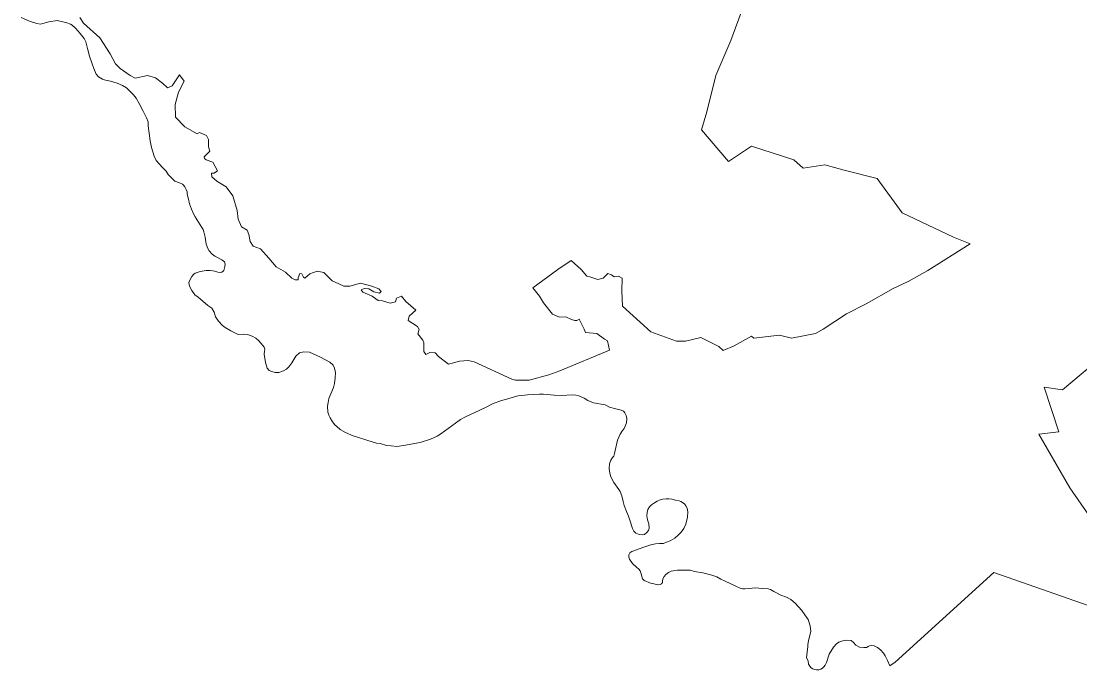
# Model space of a CAD drawing. Extents: x 369010 to 735936, y 6377141 to 6616555.
# Drawn here: x 634839 to 640737, y 6384318 to 6387932 of the extents above; entities that cross this region are included whole.
import ezdxf

# ---------------------------------------------------------------- set-up
doc = ezdxf.new("R2010")
doc.units = 0
doc.header["$LTSCALE"] = 40
doc.layers.add('3', color=7, linetype='Continuous', lineweight=13)

msp = doc.modelspace()

# ---------------------------------------------------------------- linework, layer by layer
at = {"layer": '3'}
for points in [[(637082.49, 6386139.11), (637082.49, 6386090.78), (637094.41, 6386074.73), (637115.92, 6386086.81), (637145.22, 6386084.16), (637164.25, 6386064.3), (637219.03, 6386021.44), (637280.6, 6386037.49), (637328.76, 6386041.46), (637362.19, 6386034.84), (637572.38, 6385938.02), (637592.41, 6385931.4), (637670.03, 6385931.4), (637779.26, 6385961.19), (637840, 6385984.53), (638116.89, 6386098.23), (638106.3, 6386151.85), (638088.92, 6386159.8), (638046.06, 6386191.91), (637983.16, 6386197.37), (637975.22, 6386216.07), (637948.41, 6386272.34), (637935, 6386264.23), (637922.92, 6386264.23), (637904.22, 6386269.53), (637873.44, 6386284.26), (637838.68, 6386282.93), (637798.63, 6386298.99), (637749.47, 6386363.7), (637726.63, 6386399.78), (637689.23, 6386446.62), (637829.74, 6386548.4), (637903.23, 6386599.21), (637959.5, 6386548.24), (637990.28, 6386510.83), (638007.66, 6386508.18), (638051.85, 6386492.13), (638081.31, 6386500.07), (638107.95, 6386525.56), (638127.98, 6386518.78), (638142.71, 6386508.18), (638166.87, 6386510.83), (638186.9, 6386500.07), (638185.08, 6386429.57), (638189.05, 6386343.84), (638346.94, 6386202), (638490.1, 6386149.04), (638540.91, 6386149.04), (638625.32, 6386170.39), (638725.62, 6386119.58), (638749.61, 6386096.74), (638810.68, 6386123.39), (638907.01, 6386176.84), (638920.41, 6386166.09), (639063.57, 6386182.14), (639131.43, 6386166.58), (639263.83, 6386191.91), (639306.7, 6386216.07), (639436.95, 6386301.3), (639546.52, 6386357.57), (639697.79, 6386441.82), (639780.7, 6386482.03), (639890.93, 6386543.77), (640126.44, 6386691.07), (640034.09, 6386728.47), (639747.6, 6386864.51), (639607.42, 6387054.68), (639424.21, 6387101.52), (639317.13, 6387130.98), (639196.47, 6387113.76), (639143.02, 6387159.28), (638907.5, 6387235.57), (638779.74, 6387150.34), (638628.63, 6387326.93), (638658.75, 6387426.73), (638709.56, 6387628.81), (638793.14, 6387825.26), (638863.98, 6388015.26)], [(638863.98, 6388015.26), (638793.14, 6387825.26), (638709.56, 6387628.81), (638658.75, 6387426.73), (638628.63, 6387326.93), (638779.74, 6387150.34), (638907.5, 6387235.57), (639143.02, 6387159.28), (639196.47, 6387113.76), (639317.13, 6387130.98), (639424.21, 6387101.52), (639607.42, 6387054.68), (639747.6, 6386864.51), (640034.09, 6386728.47), (640126.44, 6386691.07), (639890.93, 6386543.77), (639780.7, 6386482.03), (639697.79, 6386441.82), (639546.52, 6386357.57), (639436.95, 6386301.3), (639306.7, 6386216.07), (639263.83, 6386191.91), (639131.43, 6386166.58), (639063.57, 6386182.14), (638920.41, 6386166.09), (638907.01, 6386176.84), (638810.68, 6386123.39), (638749.61, 6386096.74), (638725.62, 6386119.58), (638625.32, 6386170.39), (638540.91, 6386149.04), (638490.1, 6386149.04), (638346.94, 6386202), (638189.05, 6386343.84), (638185.08, 6386429.57), (638186.9, 6386500.07), (638166.87, 6386510.83), (638142.71, 6386508.18), (638127.98, 6386518.78), (638107.95, 6386525.56), (638081.31, 6386500.07), (638051.85, 6386492.13), (638007.66, 6386508.18), (637990.28, 6386510.83), (637959.5, 6386548.24), (637903.23, 6386599.21), (637829.74, 6386548.4), (637689.23, 6386446.62), (637726.63, 6386399.78), (637749.47, 6386363.7), (637798.63, 6386298.99), (637838.68, 6386282.93), (637873.44, 6386284.26), (637904.22, 6386269.53), (637922.92, 6386264.23), (637935, 6386264.23), (637948.41, 6386272.34), (637975.22, 6386216.07), (637983.16, 6386197.37), (638046.06, 6386191.91), (638088.92, 6386159.8), (638106.3, 6386151.85), (638116.89, 6386098.23), (637840, 6385984.53), (637779.26, 6385961.19), (637670.03, 6385931.4), (637592.41, 6385931.4), (637572.38, 6385938.02), (637362.19, 6386034.84), (637328.76, 6386041.46), (637280.6, 6386037.49), (637219.03, 6386021.44), (637164.25, 6386064.3), (637145.22, 6386084.16), (637115.92, 6386086.81), (637094.41, 6386074.73), (637082.49, 6386090.78)], [(634839.09, 6387953.03), (634885.1, 6387931.85), (634925.81, 6387918.77), (634946, 6387915.63), (634960.23, 6387918.94), (634994, 6387928.04), (635039.18, 6387935.16), (635092.97, 6387922.25), (635113.49, 6387915.96), (635122.76, 6387909.84), (635141.79, 6387893.12), (635168.11, 6387862.83), (635189.13, 6387835.36), (635199.06, 6387816.33), (635207.99, 6387779.09), (635220.57, 6387736.39), (635234.31, 6387693.85), (635243.25, 6387668.7), (635257.48, 6387636.42), (635270.22, 6387621.69), (635291.57, 6387608.79), (635308.45, 6387603.16), (635337.09, 6387597.37), (635373.66, 6387586.11), (635404.45, 6387573.7), (635425.63, 6387559.96), (635448.8, 6387539.11), (635464.36, 6387522.06), (635479.42, 6387502.53), (635497.29, 6387474.23), (635519.31, 6387431.7), (635537.68, 6387393.13), (635546.12, 6387370.62), (635546.61, 6387348.94), (635551.75, 6387308.06), (635557.7, 6387265.03), (635565.15, 6387227.79), (635579.55, 6387180.79), (635591.47, 6387156.3), (635626.39, 6387116.08), (635647.08, 6387096.55)], [(635165.46, 6387952.54), (635186.97, 6387921.75), (635276.51, 6387840.16), (635334.6, 6387750.46), (635364.06, 6387694.19), (635390.71, 6387668.7), (635445.66, 6387628.65), (635473.63, 6387613.92), (635543.3, 6387628.65), (635587.33, 6387616.56), (635626.22, 6387587.1), (635654.36, 6387561.62), (635681, 6387571.05), (635721.22, 6387632.62), (635746.54, 6387598.36), (635715.76, 6387536.79), (635697.06, 6387467.28), (635699.71, 6387397.6), (635750.52, 6387344.14), (635820.03, 6387303.93), (635833.43, 6387312.04), (635872.16, 6387295.98), (635882.92, 6387273.14), (635882.92, 6387231.77), (635890.86, 6387207.6), (635858.76, 6387175.5), (635860.08, 6387167.39), (635869.51, 6387159.44), (635906.92, 6387146.04), (635932.4, 6387097.87), (635913.7, 6387084.47), (635898.97, 6387084.47), (635901.62, 6387065.77), (635929.76, 6387041.6), (635980.57, 6387009.5), (636017.8, 6386958.69), (636043.13, 6386877.09), (636047.1, 6386828.93), (636065.8, 6386786.06), (636097.91, 6386767.36), (636107.34, 6386743.36), (636113.96, 6386704.47), (636131.51, 6386678.98), (636172.88, 6386662.93), (636218.56, 6386612.29), (636260.1, 6386564.12), (636312.24, 6386533.34), (636346.99, 6386499.74), (636365.69, 6386490.47), (636381.75, 6386490.47), (636381.75, 6386502.56), (636391.18, 6386526.55), (636401.94, 6386523.91), (636411.21, 6386506.53), (636419.32, 6386499.74), (636447.29, 6386523.91), (636487.5, 6386539.96), (636524.91, 6386531.85), (636571.75, 6386485.01), (636609.32, 6386468.46), (636636.13, 6386455.22), (636669.56, 6386456.55), (636729.8, 6386472.6), (636792.69, 6386456.55), (636831.42, 6386440.49), (636844.83, 6386425.76), (636835.39, 6386416.33), (636804.61, 6386424.44), (636776.64, 6386440.49), (636749.83, 6386443.14), (636732.45, 6386435.03), (636741.88, 6386421.63), (636794.02, 6386400.27), (636827.45, 6386376.11), (636852.77, 6386373.46), (636895.64, 6386361.38), (636925.1, 6386368.17), (636930.39, 6386389.52), (636958.53, 6386400.27), (636982.03, 6386370.65), (637038.3, 6386321), (637000.73, 6386288.89), (636995.44, 6386264.89), (637046.25, 6386229.97), (637055.68, 6386213.92), (637048.89, 6386189.92), (637077.03, 6386155.16), (637082.49, 6386139.11)], [(637082.49, 6386090.78), (637082.49, 6386139.11), (637077.03, 6386155.16), (637048.89, 6386189.92), (637055.68, 6386213.92), (637046.25, 6386229.97), (636995.44, 6386264.89), (637000.73, 6386288.89), (637038.3, 6386321), (636982.03, 6386370.65), (636958.53, 6386400.27), (636930.39, 6386389.52), (636925.1, 6386368.17), (636895.64, 6386361.38), (636852.77, 6386373.46), (636827.45, 6386376.11), (636794.02, 6386400.27), (636741.88, 6386421.63), (636732.45, 6386435.03), (636749.83, 6386443.14), (636776.64, 6386440.49), (636804.61, 6386424.44), (636835.39, 6386416.33), (636844.83, 6386425.76), (636831.42, 6386440.49), (636792.69, 6386456.55), (636729.8, 6386472.6), (636669.56, 6386456.55), (636636.13, 6386455.22), (636609.32, 6386468.46), (636571.75, 6386485.01), (636524.91, 6386531.85), (636487.5, 6386539.96), (636447.29, 6386523.91), (636419.32, 6386499.74), (636411.21, 6386506.53), (636401.94, 6386523.91), (636391.18, 6386526.55), (636381.75, 6386502.56), (636381.75, 6386490.47), (636365.69, 6386490.47), (636346.99, 6386499.74), (636312.24, 6386533.34), (636260.1, 6386564.12), (636218.56, 6386612.29), (636172.88, 6386662.93), (636131.51, 6386678.98), (636113.96, 6386704.47), (636107.34, 6386743.36), (636097.91, 6386767.36), (636065.8, 6386786.06), (636047.1, 6386828.93), (636043.13, 6386877.09), (636017.8, 6386958.69), (635980.57, 6387009.5), (635929.76, 6387041.6), (635901.62, 6387065.77), (635898.97, 6387084.47), (635913.7, 6387084.47), (635932.4, 6387097.87), (635906.92, 6387146.04), (635869.51, 6387159.44), (635860.08, 6387167.39), (635858.76, 6387175.5), (635890.86, 6387207.6), (635882.92, 6387231.77), (635882.92, 6387273.14), (635872.16, 6387295.98), (635833.43, 6387312.04), (635820.03, 6387303.93), (635750.52, 6387344.14), (635699.71, 6387397.6), (635697.06, 6387467.28), (635715.76, 6387536.79), (635746.54, 6387598.36), (635721.22, 6387632.62), (635681, 6387571.05), (635654.36, 6387561.62), (635626.22, 6387587.1), (635587.33, 6387616.56), (635543.3, 6387628.65), (635473.63, 6387613.92), (635445.66, 6387628.65), (635390.71, 6387668.7), (635364.06, 6387694.19), (635334.6, 6387750.46), (635276.51, 6387840.16), (635186.97, 6387921.75), (635165.46, 6387952.54)], [(635647.08, 6387096.55), (635658.83, 6387077.68), (635678.02, 6387057.82), (635695.9, 6387041.6), (635721.88, 6387031.01), (635737.44, 6387023.23), (635743.4, 6387017.6), (635751.01, 6387009), (635758.96, 6386994.1), (635763.92, 6386982.19), (635763.92, 6386968.45), (635771.53, 6386940.81), (635777.33, 6386914.66), (635788.09, 6386885.04), (635797.68, 6386861.7), (635808.61, 6386842.67), (635845.18, 6386783.42), (635852.14, 6386770.51), (635856.44, 6386758.09), (635863.89, 6386728.8), (635869.68, 6386690.57), (635878.78, 6386665.74), (635885.57, 6386653.17), (635902.45, 6386633.3), (635917.18, 6386623.71), (635926.12, 6386619.4), (635957.89, 6386603.18), (635971.13, 6386591.27), (635975.93, 6386578.36), (635972.95, 6386565.45), (635968.82, 6386543.77), (635964.35, 6386538.31), (635957.06, 6386533.84), (635948.29, 6386532.02), (635935.38, 6386533.84), (635918.5, 6386539.79), (635891.69, 6386543.27), (635869.18, 6386542.44), (635836.91, 6386537.48), (635808.61, 6386528.71), (635800.99, 6386523.24), (635789.91, 6386509.18), (635782.46, 6386497.09), (635774.02, 6386476.41), (635777.66, 6386454.73), (635789.74, 6386430.89), (635806.95, 6386407.89), (635825.32, 6386394.65), (635879.77, 6386347.15), (635902.12, 6386332.25), (635913.7, 6386310.08), (635922.14, 6386284.59), (635939.19, 6386261.25), (635960.87, 6386236.92), (635974.94, 6386226), (636007.05, 6386206.8), (636048.75, 6386186.61), (636079.04, 6386188.43), (636099.56, 6386186.28), (636126.54, 6386176.84), (636145.57, 6386165.92), (636163.94, 6386151.85), (636185.96, 6386125.54), (636192.25, 6386115.94), (636195.72, 6386104.19), (636194.07, 6386092.77), (636193.74, 6386076.55), (636199.36, 6386030.87), (636209.46, 6385997.93), (636220.05, 6385986.35), (636234.95, 6385979.89), (636253.98, 6385975.1), (636274.5, 6385975.1), (636300.98, 6385983.87), (636316.87, 6385993.96), (636331.1, 6386006.87), (636346.33, 6386028.06), (636370, 6386065.96), (636389.86, 6386084.16), (636413.03, 6386090.45), (636446.29, 6386087.47), (636506.04, 6386060.16), (636558.84, 6386032.86), (636576.38, 6386015.31), (636584.99, 6385998.6), (636590.78, 6385975.43), (636589.29, 6385944.97), (636584.16, 6385913.03), (636578.7, 6385890.52), (636564.46, 6385855.27), (636553.87, 6385830.11), (636549.24, 6385807.77), (636546.42, 6385787.25), (636548.08, 6385754.31), (636552.55, 6385737.1), (636560.33, 6385721.87), (636574.06, 6385698.87), (636586.81, 6385682.32), (636597.07, 6385672.88), (636616.1, 6385657)], [(641638.15, 6386300.48), (641507.08, 6386250.99), (641458.91, 6386288.39), (641249.72, 6386232.45), (641234.99, 6386288.73), (641041.35, 6386234.77), (640855.32, 6386186.61), (640870.05, 6386072.91), (640801.86, 6386013.82), (640641.32, 6385878.77), (640538.22, 6385893.5), (640620.31, 6385644.25), (640507.93, 6385631.01), (640681.87, 6385331.12), (640900.01, 6385016.66), (641136.68, 6384694.09), (641200.89, 6384558.88), (641239.62, 6384525.45), (641239.62, 6384516.67)], [(640900.01, 6385016.66), (640681.87, 6385331.12), (640507.93, 6385631.01), (640620.31, 6385644.25), (640538.22, 6385893.5), (640641.32, 6385878.77), (640801.86, 6386013.82)], [(636616.1, 6385657), (636646.39, 6385640.28), (636688.1, 6385620.92), (636706.47, 6385615.62), (636764.56, 6385596.59), (636818.18, 6385580.86), (636839.37, 6385578.22), (636873.63, 6385568.29), (636899.94, 6385566.13), (636932.38, 6385562.99), (636968.63, 6385567.62), (637061.47, 6385583.84), (637119.9, 6385603.54), (637156.47, 6385620.59), (637177.49, 6385632.5), (637258.92, 6385692.91), (637287.22, 6385712.11), (637315.19, 6385727.67), (637367.16, 6385751.66), (637426.74, 6385779.97), (637464.31, 6385799.33), (637515.28, 6385819.19), (637537.79, 6385823.49), (637573.71, 6385835.08), (637608.13, 6385844.35), (637659.44, 6385850.64), (637726.8, 6385854.44), (637749.8, 6385853.78), (637807.73, 6385848.32), (637847.29, 6385846.5), (637912.66, 6385849.97), (637928.88, 6385848.15), (637945.6, 6385844.35), (637976.21, 6385831.93), (637996.4, 6385819.02), (638027.02, 6385806.45), (638093.39, 6385794.36), (638117.39, 6385781.62), (638144.03, 6385773.18), (638181.93, 6385765.57), (638194.35, 6385758.95), (638201.3, 6385750.34), (638208.91, 6385735.78), (638213.05, 6385718.07), (638210.73, 6385694.73), (638203.78, 6385675.53), (638198.32, 6385662.13), (638189.38, 6385650.71), (638176.31, 6385631.84), (638161.74, 6385596.75), (638145.52, 6385524.1), (638140.72, 6385508.37), (638133.28, 6385501.42), (638124.51, 6385485.53), (638117.55, 6385465.34), (638114.41, 6385439.36), (638118.05, 6385413.37), (638124.34, 6385392.69), (638141.39, 6385361.57), (638169.36, 6385322.02), (638175.31, 6385310.76), (638185.41, 6385286.93), (638193.02, 6385255.32), (638197.82, 6385233.97), (638210.57, 6385199.87), (638221.99, 6385174.72), (638230.1, 6385152.04), (638244, 6385104.54), (638252.77, 6385090.64), (638263.53, 6385080.05), (638282.23, 6385071.94), (638299.28, 6385069.46), (638311.19, 6385072.6), (638324.6, 6385082.37), (638333.21, 6385093.95), (638338.01, 6385106.7), (638335.03, 6385131.85), (638328.24, 6385154.36), (638325.43, 6385175.71), (638325.92, 6385194.91), (638330.39, 6385210.3), (638339, 6385226.02), (638350.75, 6385236.78), (638366.64, 6385248.53), (638382.36, 6385257.47), (638398.41, 6385264.42), (638413.14, 6385268.06), (638432.34, 6385270.54), (638448.07, 6385270.05), (638464.62, 6385268.23), (638484.48, 6385263.76), (638504.01, 6385260.28), (638515.09, 6385254.99), (638534.29, 6385241.91), (638542.4, 6385232.31), (638549.19, 6385217.75), (638552.33, 6385198.22), (638550.68, 6385167.6), (638541.24, 6385129.37), (638530.32, 6385104.54)], [(638530.32, 6385104.54), (638515.92, 6385085.18), (638502.02, 6385069.46), (638480.5, 6385050.92), (638454.52, 6385036.19), (638435.16, 6385028.25), (638417.12, 6385021.3), (638394.61, 6385020.96), (638373.09, 6385020.47), (638347.94, 6385015.01), (638308.88, 6385001.27), (638240.69, 6384977.44), (638230.59, 6384969.82), (638224.8, 6384958.57), (638225.13, 6384946.32), (638227.28, 6384934.41), (638245.32, 6384909.91), (638266.84, 6384890.38), (638280.24, 6384878.8), (638287.53, 6384868.7), (638295.8, 6384848.01), (638296.79, 6384838.58), (638301.26, 6384825.17), (638309.54, 6384814.75), (638345.95, 6384800.51), (638389.15, 6384791.41), (638399.24, 6384793.23), (638406.52, 6384796.38), (638411.82, 6384804.32), (638411.82, 6384811.44), (638414.47, 6384824.51), (638421.92, 6384836.92), (638431.02, 6384849.17), (638444.59, 6384859.43), (638459.82, 6384867.87), (638470.9, 6384869.86), (638496.39, 6384872.34), (638566.57, 6384873.83), (638590.9, 6384865.39), (638635.91, 6384857.61), (638686.72, 6384844.54), (638715.35, 6384835.27), (638737.37, 6384823.35), (638760.87, 6384811.11), (638821.11, 6384784.46), (638844.45, 6384772.71), (638859.18, 6384768.9), (638870.43, 6384768.57), (638894.43, 6384771.72), (638928.85, 6384774.03), (638969.24, 6384771.05), (639000.52, 6384768.41), (639013.76, 6384765.1), (639032.29, 6384753.68), (639072.18, 6384734.31), (639102.8, 6384721.73), (639126.3, 6384709.16), (639151.79, 6384690.12), (639187.54, 6384649.24), (639205.91, 6384625.08), (639223.78, 6384598.1), (639234.37, 6384562.35), (639237.85, 6384532.23), (639233.38, 6384510.88), (639224.94, 6384480.1), (639221.3, 6384458.42), (639221.63, 6384448.16), (639213.85, 6384384.11), (639223.12, 6384368.38), (639225.6, 6384348.52), (639232.06, 6384337.76), (639240.99, 6384328.16), (639248.94, 6384322.54), (639259.2, 6384318.9), (639270.62, 6384317.74), (639282.54, 6384318.23), (639294.78, 6384321.88), (639303.72, 6384327.17), (639311.5, 6384334.12), (639318.12, 6384343.89), (639325.9, 6384359.11), (639341.12, 6384404.3), (639364.46, 6384444.02), (639382.17, 6384463.22), (639394.91, 6384472.82), (639415.93, 6384478.44), (639438.94, 6384482.91), (639463.93, 6384481.26), (639476.67, 6384470.66), (639488.42, 6384456.1), (639509.11, 6384444.85), (639532.94, 6384441.54), (639547.84, 6384442.53), (639558.76, 6384447), (639566.21, 6384451.3), (639577.3, 6384452.79), (639590.54, 6384450.97), (639609.57, 6384441.87), (639626.62, 6384428.46), (639642.84, 6384410.92)], [(639642.84, 6384410.92), (639651.78, 6384395.19), (639665.02, 6384370.53), (639678.75, 6384340.74), (639707.72, 6384360.11), (640257.69, 6384859.27), (641239.62, 6384516.67)]]:
    msp.add_lwpolyline(points, dxfattribs=at)

doc.saveas('drawing.dxf')
